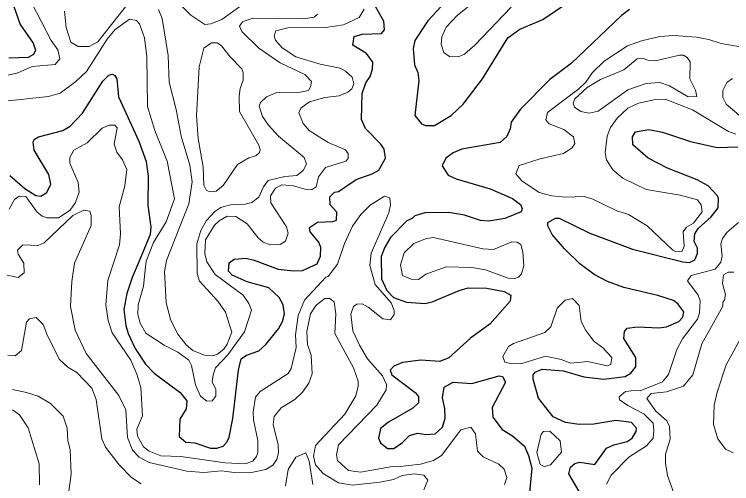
# Model space of a CAD drawing. Extents: x 763.2 to 816.8, y 7896.5 to 7952.7.
# Drawn here: x 791.302 to 794.826, y 7932.963 to 7935.269 of the extents above; entities that cross this region are included whole.
import ezdxf

# ---------------------------------------------------------------- set-up
doc = ezdxf.new("R2010")
doc.units = 0
doc.header["$LTSCALE"] = 0.064
doc.layers.add('1', color=7, linetype='Continuous', lineweight=25)
doc.layers.add('2', color=7, linetype='Continuous', lineweight=13)

msp = doc.modelspace()

# ---------------------------------------------------------------- linework, layer by layer
at = {"layer": '1'}
for points in [[(793.5091, 7935.4276), (793.3333, 7935.2372), (793.2699, 7935.1406), (793.2614, 7935.1002), (793.2683, 7935.0214), (793.2842, 7934.9826), (793.2892, 7934.944), (793.2699, 7934.7713), (793.3031, 7934.7307), (793.3221, 7934.723), (793.3665, 7934.7232), (793.4487, 7934.7723), (793.5079, 7934.8282), (793.6021, 7934.9515), (793.7258, 7935.154), (793.7858, 7935.1954), (793.8981, 7935.2428), (794.0846, 7935.3714)], [(791.28, 7935.3655), (791.3311, 7935.2182), (791.3947, 7935.1267), (791.4071, 7935.0932), (791.3972, 7935.0715), (791.3708, 7935.0567), (791.2754, 7935.0534)], [(792.9814, 7934.458), (793.0602, 7934.4846), (793.0922, 7934.5036), (793.1251, 7934.5629), (793.1185, 7934.6071), (793.103, 7934.6315), (793.028, 7934.7083), (793.0083, 7934.7521), (793.0117, 7934.8807), (793.0285, 7934.9316), (793.0505, 7934.9627), (793.0624, 7934.9991), (793.0638, 7935.0333), (793.0329, 7935.0762), (792.9656, 7935.1174), (792.9715, 7935.1602), (793.0116, 7935.1715), (793.1056, 7935.1739), (793.1199, 7935.192), (793.1166, 7935.2358), (793.0495, 7935.3542)], [(794.3247, 7935.2922), (794.2852, 7935.2637), (794.0374, 7935.0274), (793.9336, 7934.9481), (793.789, 7934.8035), (793.7434, 7934.7384), (793.7378, 7934.7066), (793.7217, 7934.6679), (793.6884, 7934.6388), (793.4998, 7934.6067), (793.4587, 7934.5882), (793.4216, 7934.562), (793.4033, 7934.5252), (793.4335, 7934.4787), (793.4735, 7934.46), (793.6392, 7934.4113), (793.7493, 7934.364), (793.789, 7934.3344), (793.7968, 7934.3154), (793.7913, 7934.2988), (793.7125, 7934.2664), (793.6336, 7934.2531), (793.5926, 7934.2565), (793.5138, 7934.2826), (793.4356, 7934.2956), (793.3191, 7934.2941), (793.2697, 7934.2795), (793.2574, 7934.266), (793.2298, 7934.254), (793.1497, 7934.1725), (793.1221, 7934.1254), (793.1036, 7934.0786), (793.1066, 7933.9688), (793.1318, 7933.9114), (793.1646, 7933.878), (793.2293, 7933.8543)], [(791.2811, 7934.4772), (791.3534, 7934.4124), (791.4078, 7934.378), (791.4332, 7934.3748), (791.4627, 7934.394), (791.4812, 7934.4345), (791.4721, 7934.4811), (791.3996, 7934.6015), (791.3947, 7934.6407), (791.4005, 7934.6543), (791.4208, 7934.667), (791.5406, 7934.6978), (791.5773, 7934.7186), (791.6371, 7934.7837), (791.7375, 7934.9412), (791.7672, 7934.97), (791.7839, 7934.9756), (791.7965, 7934.9681), (791.8053, 7934.9521), (791.8142, 7934.863), (791.9144, 7934.6458), (791.9497, 7934.5462), (791.9597, 7934.4732), (791.9582, 7934.3311), (791.9728, 7934.2234), (791.9695, 7934.1873), (791.919, 7934.0645), (791.8806, 7933.9762), (791.8544, 7933.8973), (791.84, 7933.8191), (791.8498, 7933.7403), (791.8615, 7933.7001), (791.8964, 7933.627), (791.9462, 7933.5502), (791.99, 7933.5064), (792.1168, 7933.4104), (792.1497, 7933.3694), (792.1471, 7933.3302), (792.116, 7933.2792), (792.1128, 7933.1952), (792.1445, 7933.1659), (792.1884, 7933.163), (792.2656, 7933.1374), (792.2965, 7933.1371), (792.3287, 7933.1468), (792.3469, 7933.1674), (792.3579, 7933.1917), (792.3754, 7933.2826), (792.4037, 7933.5208), (792.4159, 7933.5755), (792.4436, 7933.5941), (792.5038, 7933.615), (792.5377, 7933.646), (792.5992, 7933.7235), (792.6203, 7933.76), (792.6298, 7933.7977), (792.6237, 7933.8418), (792.6027, 7933.8775), (792.5522, 7933.9243), (792.4455, 7933.9541), (792.3729, 7933.988), (792.3543, 7934.0074), (792.3578, 7934.0474), (792.3828, 7934.0662), (792.439, 7934.0705), (792.4808, 7934.0617), (792.5982, 7934.0163), (792.6746, 7934.0082), (792.7175, 7934.0103), (792.7901, 7934.0428), (792.8059, 7934.0813), (792.8073, 7934.123), (792.7985, 7934.1487), (792.7555, 7934.2005), (792.7527, 7934.2221), (792.7915, 7934.2478), (792.867, 7934.251), (792.8842, 7934.2578), (792.8867, 7934.2976)], [(794.3388, 7934.1152), (794.586, 7934.0525), (794.6189, 7934.0494), (794.6444, 7934.0621), (794.6583, 7934.0942), (794.658, 7934.1196), (794.6424, 7934.1533), (794.6456, 7934.191), (794.662, 7934.2172), (794.7259, 7934.2746), (794.7592, 7934.3189), (794.7618, 7934.3639), (794.7567, 7934.3778), (794.7098, 7934.4265), (794.6566, 7934.4551), (794.5111, 7934.5123), (794.4152, 7934.562), (794.3409, 7934.6276), (794.3383, 7934.6676), (794.3543, 7934.6922), (794.4184, 7934.7031), (794.4867, 7934.6902), (794.6238, 7934.6435), (794.7544, 7934.6146), (794.8555, 7934.6177)], [(792.8867, 7934.2976), (792.8539, 7934.3326), (792.8528, 7934.3716), (792.8749, 7934.3953), (792.8941, 7934.3991), (792.9814, 7934.458)], [(793.9225, 7934.2295), (793.9224, 7934.2462), (793.9609, 7934.2673), (793.9779, 7934.2675), (794.1298, 7934.1935), (794.3388, 7934.1152)], [(794.0767, 7932.9235), (794.026, 7933.0107), (794.0337, 7933.0444), (794.0552, 7933.0613), (794.081, 7933.0677), (794.1536, 7933.057), (794.2114, 7933.1368), (794.2474, 7933.1535), (794.3124, 7933.1699), (794.338, 7933.1871), (794.3577, 7933.2183), (794.3587, 7933.2354), (794.3336, 7933.2633), (794.2573, 7933.2733), (794.1496, 7933.2555), (794.0773, 7933.2537), (794.0092, 7933.2641), (793.9487, 7933.2917), (793.8776, 7933.3828), (793.8502, 7933.4757), (793.8502, 7933.4974), (793.8605, 7933.5105), (793.8951, 7933.5261), (794.0002, 7933.5168), (794.1003, 7933.4871), (794.1974, 7933.4758), (794.3033, 7933.4889), (794.3309, 7933.5053), (794.3559, 7933.5364), (794.3554, 7933.5829), (794.2969, 7933.6753), (794.2988, 7933.7105), (794.3123, 7933.7275), (794.3642, 7933.7336), (794.4685, 7933.7289), (794.5054, 7933.7341), (794.5673, 7933.7594), (794.5857, 7933.7816), (794.5909, 7933.8078), (794.5618, 7933.8464), (794.5401, 7933.8624), (794.4637, 7933.8867), (794.2967, 7933.926), (794.2163, 7933.9562), (794.1511, 7933.9912), (794.0808, 7934.0427), (794.0043, 7934.1166), (793.9436, 7934.1873), (793.9225, 7934.2295)], [(793.6229, 7933.9226), (793.7084, 7933.9077), (793.7411, 7933.8885), (793.7385, 7933.8589), (793.6391, 7933.7483), (793.5439, 7933.6773), (793.4362, 7933.5814), (793.392, 7933.5629), (793.299, 7933.5691), (793.2096, 7933.5579), (793.1663, 7933.5396), (793.1482, 7933.5203), (793.1574, 7933.4976), (793.271, 7933.4115), (793.2874, 7933.391), (793.2876, 7933.3601), (793.2602, 7933.334), (793.1399, 7933.2652), (793.1011, 7933.2344), (793.0904, 7933.1865), (793.1014, 7933.1626), (793.136, 7933.136), (793.1659, 7933.1357), (793.2086, 7933.1651), (793.2435, 7933.2), (793.2836, 7933.2107), (793.3255, 7933.2045), (793.3703, 7933.2084), (793.4053, 7933.2399), (793.418, 7933.2841), (793.4175, 7933.3319), (793.4061, 7933.3841), (793.4133, 7933.4365), (793.4587, 7933.4607), (793.5491, 7933.4546), (793.6844, 7933.4932), (793.701, 7933.4892), (793.7146, 7933.4614), (793.65, 7933.3376), (793.6528, 7933.29), (793.6982, 7933.2297), (793.7494, 7933.1978), (793.8085, 7933.1467), (793.8286, 7933.1018), (793.8447, 7933.0391), (793.8337, 7932.9186)], [(793.2293, 7933.8543), (793.3198, 7933.8487), (793.3544, 7933.8564), (793.4875, 7933.9125), (793.5317, 7933.9242), (793.6229, 7933.9226)]]:
    msp.add_lwpolyline(points, dxfattribs=at)
at = {"layer": '2'}
for points in [[(791.2891, 7935.5215), (791.3148, 7935.5024), (791.316, 7935.4918), (791.3318, 7935.4738), (791.3882, 7935.3239), (791.4836, 7935.1399), (791.5164, 7935.095), (791.5256, 7935.0498), (791.5035, 7935.0223), (791.3904, 7935.0128), (791.3195, 7934.9813), (791.2714, 7934.9694)], [(792.4222, 7935.3154), (792.3213, 7935.2439), (792.2669, 7935.2214), (792.2386, 7935.2194), (792.1687, 7935.2654), (792.0803, 7935.3536)], [(791.549, 7935.2844), (791.5578, 7935.2039), (791.5793, 7935.1318), (791.6155, 7935.1111), (791.6698, 7935.1111), (791.7127, 7935.1345), (791.8593, 7935.3209)], [(792.0104, 7935.2929), (792.0286, 7935.2484), (792.0586, 7935.0668), (792.0636, 7934.936), (792.0977, 7934.8019), (792.1224, 7934.6705), (792.1648, 7934.5273), (792.1766, 7934.4463), (792.1598, 7934.3371), (792.0497, 7934.06), (792.0404, 7934.0039), (792.0487, 7933.8521), (792.0709, 7933.7649), (792.1054, 7933.6976), (792.1463, 7933.6442), (792.1795, 7933.6173)], [(792.1597, 7933.5696), (792.1733, 7933.5439), (792.192, 7933.4486), (792.2176, 7933.3926), (792.2483, 7933.3675), (792.2745, 7933.3705), (792.2914, 7933.3932), (792.2915, 7933.4256), (792.2748, 7933.4639), (792.2785, 7933.4979), (792.2906, 7933.5321), (792.3518, 7933.5952), (792.4334, 7933.7096), (792.4675, 7933.8152), (792.4546, 7933.8478), (792.426, 7933.8886), (792.289, 7933.9912), (792.2476, 7934.0524), (792.2379, 7934.0929), (792.2422, 7934.161), (792.2864, 7934.2325), (792.3079, 7934.2538), (792.3476, 7934.2774), (792.3908, 7934.2759), (792.4466, 7934.2391), (792.5, 7934.1714), (792.5254, 7934.1487), (792.5589, 7934.1366), (792.6074, 7934.138), (792.6336, 7934.1535), (792.6467, 7934.1941), (792.6393, 7934.2244), (792.563, 7934.3424), (792.5614, 7934.3771), (792.5845, 7934.4154), (792.6165, 7934.4318), (792.673, 7934.4255), (792.7406, 7934.4062), (792.765, 7934.4077), (792.7846, 7934.4212), (792.7968, 7934.4704), (792.831, 7934.5161), (792.9309, 7934.5475), (792.9424, 7934.5611), (792.9422, 7934.5847), (792.9288, 7934.603), (792.8439, 7934.6392), (792.7514, 7934.6989), (792.7214, 7934.7333), (792.6998, 7934.7854), (792.7096, 7934.8081), (792.7523, 7934.8389), (792.8269, 7934.8608), (792.8988, 7934.8681), (792.9404, 7934.8871), (792.96, 7934.9033), (792.9701, 7934.9274), (792.9623, 7934.9606), (792.9299, 7934.9903), (792.9037, 7935.005), (792.8045, 7935.0238), (792.6857, 7935.0604), (792.6172, 7935.1043), (792.5847, 7935.1423), (792.578, 7935.1615), (792.5862, 7935.1874), (792.6453, 7935.2026), (792.8308, 7935.2046), (792.9191, 7935.2165), (792.9963, 7935.2537), (793.021, 7935.2943)], [(793.5355, 7935.3088), (793.4787, 7935.2643), (793.4243, 7935.2052), (793.4031, 7935.1579), (793.3995, 7935.1229), (793.4128, 7935.0819), (793.4401, 7935.0619), (793.4827, 7935.0607), (793.5132, 7935.073), (793.5638, 7935.1175), (793.7435, 7935.3036)], [(791.2721, 7934.8444), (791.4697, 7934.8644), (791.5272, 7934.8816), (791.6053, 7934.9389), (791.6567, 7934.9888), (791.7581, 7935.1476), (791.7955, 7935.1929), (791.8678, 7935.2458), (791.9032, 7935.2391), (791.9175, 7935.2226), (791.9417, 7935.1529), (791.9532, 7935.0608), (791.9565, 7934.8157), (791.9922, 7934.6981), (792.0536, 7934.5482), (792.0897, 7934.362), (792.0482, 7934.2491), (791.9868, 7934.1482), (791.9507, 7934.0556), (791.947, 7934.0277), (791.9365, 7933.9335), (791.9105, 7933.8421), (791.9092, 7933.7947)], [(792.3479, 7933.6488), (792.3704, 7933.7074), (792.3397, 7933.8053), (792.3016, 7933.8601), (792.2127, 7933.9578), (792.2, 7933.996), (792.1982, 7934.1418), (792.2179, 7934.2069), (792.2458, 7934.2562), (792.2866, 7934.3006), (792.3175, 7934.3201), (792.3635, 7934.3333), (792.4369, 7934.3368), (792.4682, 7934.3449), (792.5035, 7934.3713), (792.5258, 7934.4212), (792.5499, 7934.4516), (792.6315, 7934.4727), (792.6904, 7934.4766), (792.7209, 7934.5019), (792.7369, 7934.5324), (792.7262, 7934.5647), (792.5996, 7934.67), (792.551, 7934.7236), (792.5216, 7934.7664), (792.5055, 7934.817), (792.5122, 7934.836), (792.5409, 7934.8634), (792.591, 7934.8855), (792.7059, 7934.8857), (792.7472, 7934.8948), (792.7575, 7934.9125), (792.7615, 7934.9392), (792.7292, 7934.9725), (792.6077, 7935.0308), (792.5027, 7935.1022), (792.4193, 7935.1844), (792.4088, 7935.2114), (792.4228, 7935.2321), (792.4732, 7935.2506), (792.7223, 7935.2473), (792.7752, 7935.2552), (792.7913, 7935.2699)], [(794.8459, 7934.6805), (794.8097, 7934.6937), (794.6333, 7934.7996), (794.4999, 7934.8528), (794.4512, 7934.8511), (794.3691, 7934.8331), (794.3159, 7934.8072), (794.2636, 7934.7586), (794.2315, 7934.7121), (794.2148, 7934.6697), (794.2049, 7934.5889), (794.2117, 7934.5547), (794.2427, 7934.5047), (794.2917, 7934.4631), (794.4054, 7934.4083), (794.5735, 7934.381), (794.6583, 7934.3576), (794.6763, 7934.3328), (794.6812, 7934.298), (794.6383, 7934.2422), (794.6048, 7934.2224), (794.5881, 7934.1994), (794.5925, 7934.1295), (794.5823, 7934.1046), (794.5527, 7934.1019), (794.5372, 7934.1097), (794.4106, 7934.2295), (794.3191, 7934.286), (794.2613, 7934.3037), (794.1437, 7934.3608), (794.1028, 7934.3745), (794.0095, 7934.3699), (793.9419, 7934.3768), (793.8807, 7934.3939), (793.795, 7934.451), (793.7666, 7934.4858), (793.783, 7934.5259), (793.8859, 7934.5586), (793.9995, 7934.5845), (794.0428, 7934.6126), (794.0549, 7934.634), (794.0496, 7934.6672), (794.0023, 7934.7024), (793.9299, 7934.7303), (793.9125, 7934.7503), (793.922, 7934.7863), (794.076, 7934.9033), (794.1089, 7934.9362), (794.1423, 7934.9826), (794.1997, 7935.0385), (794.3143, 7935.1137), (794.3829, 7935.1389), (794.4736, 7935.1599), (794.5426, 7935.165), (794.6536, 7935.1569), (794.7136, 7935.1455), (794.774, 7935.1256), (794.9173, 7935.1011)], [(794.8299, 7934.9534), (794.8016, 7934.9333), (794.7821, 7934.8954), (794.7834, 7934.8601), (794.7987, 7934.828), (794.8626, 7934.7734)], [(793.1207, 7934.376), (793.05, 7934.3306), (793.0041, 7934.2847), (792.964, 7934.2283), (792.9235, 7934.1426), (792.8902, 7934.0405), (792.8432, 7933.9802), (792.8322, 7933.9767), (792.7272, 7933.8651), (792.696, 7933.7888), (792.6831, 7933.6933), (792.6861, 7933.6324), (792.6627, 7933.5292), (792.6475, 7933.5034), (792.51, 7933.4156), (792.4873, 7933.3879), (792.4759, 7933.3162), (792.4777, 7933.2762), (792.4988, 7933.1742), (792.4988, 7933.1164), (792.4921, 7933.0962), (792.4739, 7933.0734), (792.4357, 7933.0598), (792.3378, 7933.0648), (792.1208, 7933.0958), (792.0222, 7933.0993), (791.9653, 7933.1228), (791.9371, 7933.1441), (791.9077, 7933.1965), (791.9042, 7933.23), (791.9315, 7933.2959), (791.9234, 7933.4352), (791.9039, 7933.5003), (791.8742, 7933.5693), (791.7824, 7933.7041), (791.7641, 7933.7639), (791.7512, 7933.8415), (791.761, 7933.9604), (791.8182, 7934.1365), (791.8234, 7934.1903), (791.8172, 7934.3228), (791.8445, 7934.4266), (791.8546, 7934.5065), (791.8329, 7934.5538), (791.8058, 7934.591), (791.7924, 7934.6303), (791.8083, 7934.7106), (791.7967, 7934.7242), (791.7686, 7934.7244), (791.7331, 7934.7096), (791.6596, 7934.6377), (791.5952, 7934.6009), (791.5755, 7934.565), (791.5753, 7934.5383), (791.6167, 7934.4422), (791.6213, 7934.3948), (791.603, 7934.3446), (791.5771, 7934.306), (791.5189, 7934.2697), (791.4642, 7934.2694), (791.4397, 7934.2774), (791.4139, 7934.2966), (791.3596, 7934.3743), (791.3267, 7934.3759), (791.3028, 7934.3585), (791.2762, 7934.3112)], [(793.0479, 7934.0354), (793.0546, 7934.0959), (793.1415, 7934.2931), (793.1496, 7934.3325), (793.1464, 7934.3673), (793.1207, 7934.376)], [(791.2443, 7933.9917), (791.3213, 7933.9754), (791.3511, 7933.998), (791.3484, 7934.0467), (791.3212, 7934.0904), (791.3178, 7934.1097), (791.3448, 7934.1361), (791.4201, 7934.1331), (791.4496, 7934.1459), (791.5895, 7934.2804), (791.6441, 7934.3071), (791.6732, 7934.302), (791.6806, 7934.2799), (791.68, 7934.2318), (791.5985, 7934.0456), (791.585, 7933.9556), (791.5777, 7933.8326), (791.6016, 7933.7173), (791.6546, 7933.6017), (791.8163, 7933.3957), (791.8494, 7933.3262), (791.8577, 7933.1895), (791.8826, 7933.1268), (791.9157, 7933.0937), (791.9649, 7933.067), (792.1497, 7933.0238), (792.2333, 7933.0173), (792.3206, 7933.0253), (792.3824, 7933.0172), (792.459, 7933.0163), (792.5372, 7933.0331), (792.5714, 7933.0539), (792.592, 7933.0809), (792.6007, 7933.1164), (792.5977, 7933.1537), (792.5745, 7933.2538), (792.5795, 7933.2932), (792.6134, 7933.3351), (792.6796, 7933.3771), (792.7179, 7933.4121), (792.7498, 7933.4569), (792.7646, 7933.5021), (792.7602, 7933.5941), (792.7423, 7933.6467), (792.7388, 7933.7099), (792.758, 7933.798), (792.7854, 7933.8393), (792.827, 7933.8727), (792.8515, 7933.8732), (792.8729, 7933.8555), (792.8816, 7933.7976), (792.877, 7933.6999), (792.9691, 7933.5325), (792.9914, 7933.4656), (792.9918, 7933.4419), (792.9799, 7933.3948), (792.9255, 7933.3043), (792.7818, 7933.1502), (792.7716, 7933.0983), (792.7821, 7933.0546), (792.8195, 7933.0122), (792.8947, 7932.9675), (792.9631, 7932.9547), (793.0977, 7932.9696), (793.1646, 7932.9839), (793.2073, 7933.0037), (793.2686, 7933.0105), (793.3146, 7933.0043), (793.3335, 7932.9804), (793.3142, 7932.9327)], [(794.8588, 7934.2467), (794.803, 7934.1971), (794.7805, 7934.1679), (794.7736, 7934.1405), (794.7796, 7934.0806), (794.7735, 7934.0519), (794.7447, 7934.0163), (794.6264, 7933.9856), (794.6097, 7933.96), (794.6621, 7933.8882), (794.6712, 7933.8619), (794.668, 7933.8028), (794.6578, 7933.7711), (794.5844, 7933.6737), (794.5562, 7933.6213), (794.516, 7933.4984), (794.4855, 7933.4627)], [(793.7107, 7932.9593), (793.7214, 7932.9935), (793.7081, 7933.0335), (793.6826, 7933.0593), (793.606, 7933.0953), (793.577, 7933.1232), (793.5669, 7933.2069), (793.5443, 7933.2406), (793.4951, 7933.2272), (793.4004, 7933.1006), (793.3606, 7933.0767), (793.2974, 7933.0589), (793.1832, 7933.0452), (793.1605, 7933.0479), (793.0027, 7933.0189), (792.9446, 7933.0277), (792.8905, 7933.0769), (792.8852, 7933.1049), (792.8954, 7933.1534), (793.0827, 7933.348), (793.1296, 7933.4241), (793.1298, 7933.4503), (793.1109, 7933.4925), (793.0379, 7933.5759), (792.9978, 7933.6429), (792.9656, 7933.713), (792.9558, 7933.7961), (792.9691, 7933.8338), (792.9844, 7933.8453), (793.0105, 7933.8471), (793.0412, 7933.8306), (793.113, 7933.7722), (793.1494, 7933.7684), (793.1677, 7933.7933), (793.1675, 7933.8132), (793.1531, 7933.8514), (793.0742, 7933.9408), (793.0479, 7934.0354)], [(794.5412, 7932.9158), (794.5107, 7933.0033), (794.5006, 7933.0638), (794.5006, 7933.1077), (794.5235, 7933.1821), (794.5212, 7933.2429), (794.5072, 7933.2717), (794.4534, 7933.3191), (794.4089, 7933.3819), (794.4304, 7933.4065), (794.5056, 7933.4146), (794.5894, 7933.4415), (794.6359, 7933.4983), (794.6787, 7933.6496), (794.783, 7933.8346), (794.7833, 7933.8542), (794.7908, 7933.8638), (794.7961, 7933.8927), (794.7816, 7933.9455), (794.7861, 7933.9886), (794.8096, 7934.0014), (794.8372, 7934.0018)], [(791.9092, 7933.7947), (791.9213, 7933.7509), (791.9488, 7933.7019), (792.039, 7933.6428), (792.1058, 7933.6096), (792.1597, 7933.5696)], [(791.4447, 7933.7448), (791.409, 7933.7793), (791.3774, 7933.7734), (791.3622, 7933.7555), (791.3384, 7933.6177), (791.306, 7933.5907)], [(791.9252, 7932.9613), (791.8779, 7932.9923), (791.8174, 7933.056), (791.7496, 7933.1421), (791.7316, 7933.1838), (791.7048, 7933.3761), (791.6834, 7933.4316), (791.6099, 7933.5098), (791.5648, 7933.5348), (791.5243, 7933.5727), (791.4661, 7933.689), (791.4447, 7933.7448)], [(794.8846, 7933.7028), (794.7997, 7933.5463), (794.7547, 7933.4116), (794.7405, 7933.3491), (794.737, 7933.2529), (794.758, 7933.1825), (794.7965, 7933.1321), (794.8332, 7933.1138)], [(792.1795, 7933.6173), (792.2399, 7933.5923), (792.2779, 7933.5907), (792.3006, 7933.5987), (792.3312, 7933.6243), (792.3479, 7933.6488)], [(791.306, 7933.5907), (791.2702, 7933.5923)], [(794.4855, 7933.4627), (794.3763, 7933.4184), (794.3466, 7933.4213), (794.3047, 7933.4149), (794.274, 7933.3899), (794.2744, 7933.3755)], [(791.2933, 7933.425), (791.3623, 7933.4113), (791.4201, 7933.3921), (791.4805, 7933.3569), (791.5421, 7933.2947), (791.5618, 7933.2347), (791.5652, 7933.1731), (791.5767, 7933.1314), (791.5817, 7933.0099), (791.5621, 7932.8674)], [(794.2744, 7933.3755), (794.3161, 7933.3466), (794.3953, 7933.3063), (794.4397, 7933.2595), (794.4443, 7933.2234), (794.4409, 7933.1871), (794.4084, 7933.1488), (794.3203, 7933.0931), (794.2336, 7933.0052), (794.2114, 7932.9606)], [(791.4258, 7932.9571), (791.4238, 7933.0605), (791.371, 7933.2379), (791.3275, 7933.3008), (791.293, 7933.3257)], [(792.7679, 7932.9589), (792.75, 7933.0737), (792.7348, 7933.1135), (792.6844, 7933.0936), (792.6468, 7933.0325), (792.6337, 7932.9521)]]:
    msp.add_lwpolyline(points, dxfattribs=at)
for points in [[(792.399, 7934.5309), (792.4541, 7934.5632), (792.4882, 7934.5741), (792.5068, 7934.5901), (792.5101, 7934.6053), (792.5042, 7934.6267), (792.4087, 7934.7921), (792.4067, 7934.8662), (792.412, 7934.9045), (792.4265, 7934.9447), (792.4265, 7934.9819), (792.42, 7935.0018), (792.3625, 7935.06), (792.3197, 7935.1143), (792.2983, 7935.1286), (792.2714, 7935.1289), (792.2326, 7935.1034), (792.2111, 7935.0108), (792.198, 7934.7706), (792.2062, 7934.6587), (792.2293, 7934.5185), (792.2327, 7934.4301), (792.2467, 7934.404), (792.2638, 7934.396), (792.2945, 7934.4008), (792.3286, 7934.4279)], [(794.6545, 7934.8652), (794.648, 7934.897), (794.6208, 7934.9515), (794.6218, 7935.0349), (794.6075, 7935.056), (794.5897, 7935.0677), (794.5696, 7935.0681), (794.4512, 7935.0402), (794.4141, 7935.043), (794.3914, 7935.0516), (794.3615, 7935.0499), (794.296, 7934.9955), (794.1811, 7934.9493), (794.1161, 7934.9087), (794.0557, 7934.8544), (794.047, 7934.832), (794.0541, 7934.813), (794.085, 7934.7909), (794.1258, 7934.784), (794.1709, 7934.7924), (794.3155, 7934.8975), (794.4059, 7934.9285), (794.4735, 7934.9333), (794.5203, 7934.9168), (794.6118, 7934.8631)], [(793.6164, 7934.013), (793.55, 7934.0246), (793.4231, 7934.0278), (793.324, 7933.9916), (793.2879, 7933.9658), (793.2523, 7933.9671), (793.209, 7933.9855), (793.199, 7934.0379), (793.2181, 7934.0972), (793.2641, 7934.1424), (793.3272, 7934.1674), (793.3622, 7934.172), (793.6034, 7934.1171), (793.6567, 7934.1134), (793.7465, 7934.1504), (793.7731, 7934.1494), (793.7896, 7934.1381), (793.8006, 7934.1005), (793.8053, 7934.0333), (793.7935, 7933.9938), (793.7797, 7933.978), (793.7603, 7933.9704), (793.7281, 7933.972)], [(793.9686, 7933.8243), (794.0075, 7933.8648), (794.0441, 7933.8733), (794.0763, 7933.8386), (794.0866, 7933.7594), (794.1092, 7933.7146), (794.1501, 7933.662), (794.1916, 7933.6317), (794.237, 7933.5825), (794.2322, 7933.5485), (794.2139, 7933.5416), (794.1192, 7933.5627), (794.0352, 7933.5546), (793.9888, 7933.5724), (793.9118, 7933.5891), (793.7902, 7933.5513), (793.7395, 7933.5527), (793.7115, 7933.5601), (793.7023, 7933.5883), (793.7298, 7933.6364), (793.7545, 7933.6513), (793.9089, 7933.7058), (793.9381, 7933.7336)], [(793.8895, 7933.206), (793.9013, 7933.2192), (793.9324, 7933.2201), (793.9841, 7933.1731), (793.9907, 7933.1178), (793.9354, 7933.0557), (793.9056, 7933.0469), (793.886, 7933.0567), (793.8695, 7933.1164)]]:
    msp.add_lwpolyline(points, close=True, dxfattribs=at)

doc.saveas('drawing.dxf')
